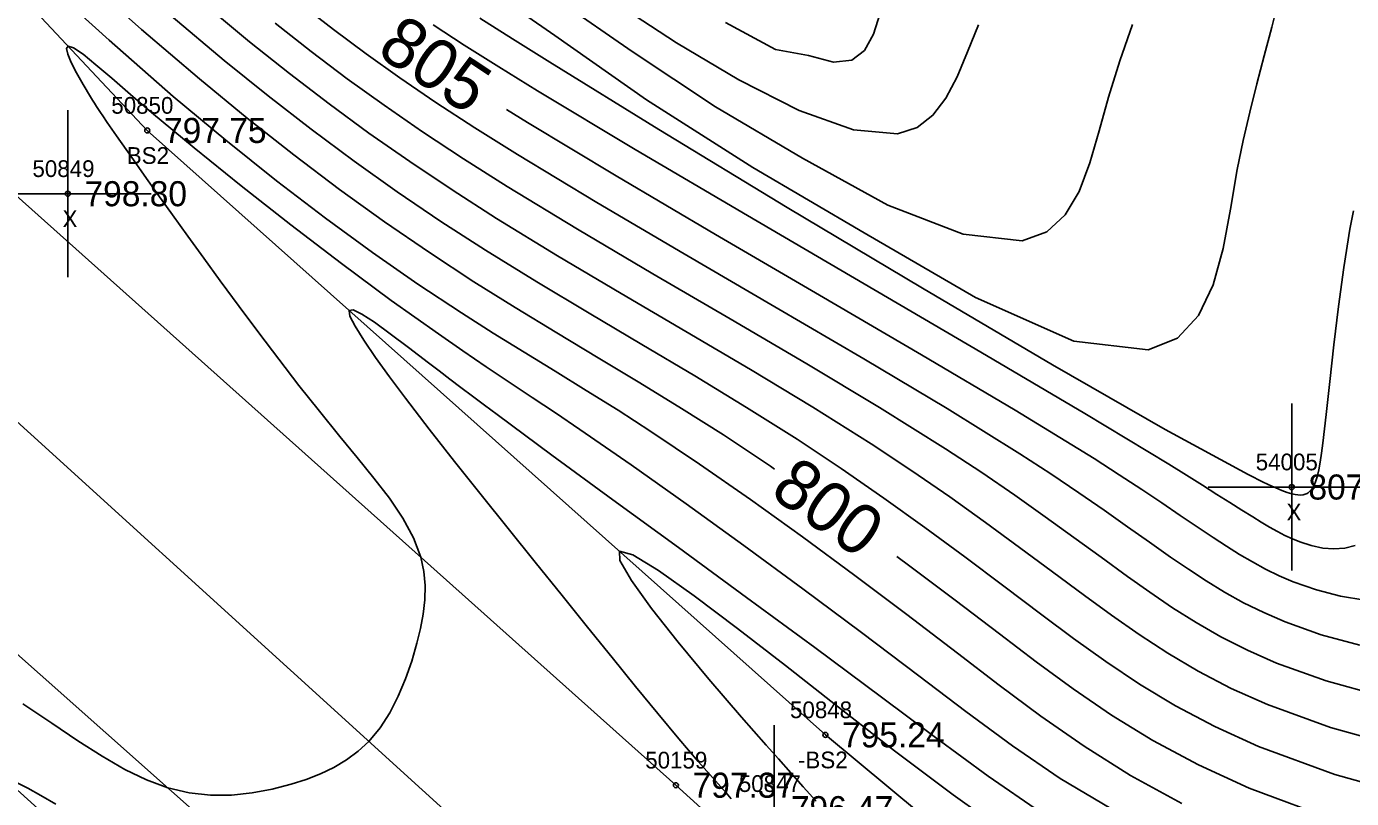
# Model space of a CAD drawing. Extents: x 1378535 to 1380697, y 997729 to 1000024.
# Drawn here: x 1378667.4 to 1378746.7, y 999862.9 to 999909.1 of the extents above; entities that cross this region are included whole.
import ezdxf

# ---------------------------------------------------------------- set-up
doc = ezdxf.new("R2010")
doc.units = 0
for name, color, linetype in [('RD_DTM_BkLn1', 7, 'Continuous'), ('RD_DTM_BkLn2', 7, 'Continuous'), ('RD_DTM_BkLn_txCode', 7, 'Continuous'), ('RD_DTM_Major1', 7, 'Continuous'), ('RD_DTM_Major1_Lbl', 7, 'Continuous'), ('RD_DTM_Minor1', 7, 'Continuous'), ('RD_EX_Misc', 7, 'Continuous'), ('RD_EX_Misc_txCode', 7, 'Continuous'), ('RD_EX_Road', 7, 'Continuous'), ('RD_EX_Road_txCode', 7, 'Continuous'), ('RD_EX_TX_Misc_ELEV', 7, 'Continuous'), ('RD_EX_TX_Road_ELEV', 7, 'Continuous'), ('RD_SMD_Locator', 7, 'Continuous')]:
    doc.layers.add(name, color=color, linetype=linetype)

msp = doc.modelspace()

# ---------------------------------------------------------------- linework, layer by layer
at = {"layer": 'RD_DTM_BkLn1'}
msp.add_lwpolyline([(1379201.7, 999398.205), (1379156.533, 999438.891), (1379112.084, 999479.847), (1379066.495, 999520.561), (1379020.821, 999562.613), (1378974.239, 999604.981), (1378928.957, 999646.778), (1378882.739, 999688.619), (1378834.578, 999733.071), (1378787.698, 999775.121), (1378743.642, 999816.274), (1378698.706, 999856.431), (1378652.056, 999898.787), (1378607.023, 999939.646), (1378604.538, 999941.267)], dxfattribs=at)
at = {"layer": 'RD_DTM_BkLn2'}
for points in [[(1378843.617, 999885.073), (1378833.284, 999869.798), (1378802.971, 999829.09), (1378773.742, 999822.488), (1378758.678, 999830.541), (1378715.181, 999866.671), (1378674.59, 999902.834), (1378646.18, 999933.076), (1378637.895, 999948.377), (1378638.183, 999977.043)], [(1378760.972, 999750.758), (1378735.038, 999800.678), (1378693.628, 999839.142), (1378650.843, 999877.81), (1378599.986, 999906.202), (1378575.293, 999908.279)]]:
    msp.add_lwpolyline(points, dxfattribs=at)
at = {"layer": 'RD_DTM_Major1'}
for points in [[(1378670.791, 999911.965), (1378674.25, 999908.876), (1378677.711, 999905.914), (1378680.565, 999903.572), (1378683.357, 999901.375), (1378686.097, 999899.31), (1378688.799, 999897.365), (1378691.474, 999895.528), (1378694.136, 999893.786), (1378696.616, 999892.233), (1378699.098, 999890.726), (1378701.583, 999889.237), (1378704.075, 999887.739), (1378706.575, 999886.207), (1378709.086, 999884.613), (1378711.891, 999882.745), (1378712.131, 999882.578)], [(1378702.706, 999910.412), (1378706.277, 999908.078), (1378709.995, 999905.863), (1378713.608, 999904.036), (1378716.863, 999902.87), (1378719.507, 999902.635), (1378720.676, 999903.012), (1378721.618, 999903.74), (1378722.394, 999904.769), (1378723.066, 999906.048), (1378723.696, 999907.528), (1378724.343, 999909.159)], [(1378696.101, 999904.083), (1378697.348, 999903.308), (1378702.649, 999900.119), (1378708.607, 999896.617), (1378714.834, 999892.988), (1378720.945, 999889.418), (1378726.551, 999886.093), (1378731.267, 999883.2), (1378732.775, 999882.236), (1378734.119, 999881.354), (1378735.326, 999880.546), (1378736.424, 999879.802), (1378737.439, 999879.114), (1378738.397, 999878.472), (1378739.186, 999877.958), (1378739.964, 999877.472), (1378740.742, 999877.015), (1378741.533, 999876.588), (1378742.346, 999876.193), (1378743.193, 999875.831), (1378744.578, 999875.343), (1378746.02, 999874.966), (1378747.471, 999874.732)], [(1378719.45, 999877.341), (1378720.243, 999876.756), (1378722.953, 999874.721), (1378725.599, 999872.712), (1378727.796, 999871.046), (1378730.011, 999869.424), (1378732.318, 999867.851), (1378734.792, 999866.331), (1378737.51, 999864.871), (1378740.545, 999863.476), (1378745.923, 999861.481), (1378751.833, 999859.863)]]:
    msp.add_lwpolyline(points, dxfattribs=at)
at = {"layer": 'RD_DTM_Minor1'}
for points in [[(1378668.434, 999911.748), (1378672.301, 999908.238), (1378676.148, 999904.874), (1378679.293, 999902.246), (1378682.328, 999899.819), (1378685.255, 999897.584), (1378688.074, 999895.53), (1378690.785, 999893.646), (1378693.39, 999891.921), (1378695.288, 999890.713), (1378697.151, 999889.559), (1378699.002, 999888.425), (1378700.867, 999887.28), (1378702.77, 999886.092), (1378704.735, 999884.828), (1378707.652, 999882.874), (1378710.692, 999880.752), (1378713.807, 999878.512), (1378716.944, 999876.201), (1378720.053, 999873.865), (1378723.084, 999871.554), (1378725.577, 999869.642), (1378728.072, 999867.786), (1378730.665, 999865.987), (1378733.45, 999864.249), (1378736.523, 999862.575)], [(1378697.107, 999909.815), (1378698.976, 999908.508), (1378704.483, 999904.674), (1378710.838, 999900.609), (1378717.503, 999896.718), (1378724.162, 999892.834), (1378730.047, 999890.228), (1378734.495, 999889.708), (1378736.268, 999890.413), (1378737.527, 999891.76), (1378738.392, 999893.596), (1378738.984, 999895.767), (1378739.425, 999898.119), (1378739.836, 999900.499), (1378740.191, 999902.241), (1378740.587, 999903.937), (1378741.011, 999905.614), (1378741.453, 999907.299), (1378741.901, 999909.018), (1378742.343, 999910.797)], [(1378677.835, 999910.52), (1378680.716, 999908.134), (1378683.103, 999906.236), (1378685.47, 999904.426), (1378687.857, 999902.677), (1378690.3, 999900.967), (1378692.836, 999899.271), (1378695.503, 999897.564), (1378699.138, 999895.338), (1378702.947, 999893.075), (1378706.832, 999890.797), (1378710.691, 999888.524), (1378714.424, 999886.278), (1378717.93, 999884.078), (1378720.355, 999882.476), (1378722.624, 999880.912), (1378724.765, 999879.383), (1378726.805, 999877.89), (1378728.773, 999876.431), (1378730.694, 999875.006), (1378732.312, 999873.824), (1378733.959, 999872.672), (1378735.675, 999871.555), (1378737.501, 999870.48), (1378739.481, 999869.454), (1378741.653, 999868.482), (1378745.423, 999867.113), (1378749.518, 999865.983)], [(1378683.8, 999910.365), (1378685.73, 999908.868), (1378687.685, 999907.415), (1378689.716, 999905.973), (1378691.87, 999904.51), (1378694.197, 999902.995), (1378696.746, 999901.396), (1378701.503, 999898.521), (1378706.729, 999895.445), (1378712.148, 999892.287), (1378717.486, 999889.164), (1378722.469, 999886.193), (1378726.823, 999883.494), (1378728.684, 999882.283), (1378730.356, 999881.157), (1378731.873, 999880.107), (1378733.271, 999879.122), (1378734.586, 999878.191), (1378735.851, 999877.304), (1378736.912, 999876.58), (1378737.981, 999875.882), (1378739.077, 999875.215), (1378740.218, 999874.581), (1378741.423, 999873.984), (1378742.709, 999873.426), (1378744.87, 999872.655), (1378747.166, 999872.035)], [(1378699.278, 999910.555), (1378703.621, 999907.562), (1378708.612, 999904.256), (1378713.813, 999901.179), (1378718.919, 999898.369), (1378723.427, 999896.624), (1378726.965, 999896.233), (1378728.437, 999896.758), (1378729.542, 999897.776), (1378730.374, 999899.19), (1378731.022, 999900.902), (1378731.58, 999902.814), (1378732.139, 999904.829), (1378732.813, 999906.992), (1378733.56, 999909.163)], [(1378676.017, 999909.701), (1378679.196, 999907.028), (1378681.82, 999904.909), (1378684.402, 999902.906), (1378686.968, 999900.998), (1378689.546, 999899.168), (1378692.162, 999897.395), (1378694.843, 999895.662), (1378697.902, 999893.77), (1378701.034, 999891.894), (1378704.199, 999890.023), (1378707.357, 999888.15), (1378710.468, 999886.264), (1378713.494, 999884.357), (1378716.133, 999882.607), (1378718.679, 999880.843), (1378721.143, 999879.075), (1378723.533, 999877.315), (1378725.861, 999875.574), (1378728.137, 999873.861), (1378730.041, 999872.439), (1378731.973, 999871.053), (1378733.988, 999869.707), (1378736.143, 999868.41), (1378738.496, 999867.166), (1378741.104, 999865.982), (1378745.68, 999864.302), (1378750.691, 999862.905)], [(1378682.253, 999909.246), (1378684.406, 999907.556), (1378686.564, 999905.929), (1378688.771, 999904.337), (1378691.072, 999902.75), (1378693.511, 999901.14), (1378696.134, 999899.479), (1378700.335, 999896.924), (1378704.844, 999894.261), (1378709.482, 999891.553), (1378714.069, 999888.863), (1378718.427, 999886.253), (1378722.377, 999883.788), (1378724.541, 999882.365), (1378726.518, 999881.013), (1378728.344, 999879.723), (1378730.054, 999878.489), (1378731.684, 999877.301), (1378733.269, 999876.151), (1378734.606, 999875.203), (1378735.965, 999874.281), (1378737.375, 999873.392), (1378738.863, 999872.54), (1378740.459, 999871.73), (1378742.19, 999870.968), (1378745.153, 999869.903), (1378748.34, 999869.032)], [(1378691.712, 999909.16), (1378693.565, 999907.942), (1378695.629, 999906.634), (1378697.955, 999905.2), (1378703.799, 999901.692), (1378710.517, 999897.737), (1378724.496, 999889.571), (1378730.717, 999885.904), (1378735.733, 999882.877), (1378736.799, 999882.214), (1378737.758, 999881.61), (1378738.62, 999881.062), (1378739.399, 999880.565), (1378740.109, 999880.115), (1378740.761, 999879.707), (1378741.278, 999879.391), (1378741.769, 999879.102), (1378742.24, 999878.84), (1378742.695, 999878.605), (1378743.142, 999878.398), (1378743.584, 999878.218), (1378744.27, 999877.995), (1378744.951, 999877.849), (1378745.621, 999877.793), (1378746.269, 999877.84), (1378746.888, 999878.002)], [(1378694.505, 999909.561), (1378696.456, 999908.316), (1378698.682, 999906.921), (1378705.22, 999902.893), (1378712.901, 999898.233), (1378720.998, 999893.39), (1378728.781, 999888.812), (1378735.522, 999884.948), (1378740.491, 999882.246), (1378740.808, 999882.084), (1378741.108, 999881.934), (1378741.39, 999881.796), (1378741.656, 999881.669), (1378741.906, 999881.553), (1378742.139, 999881.449), (1378742.325, 999881.37), (1378742.5, 999881.299), (1378742.665, 999881.236), (1378742.82, 999881.182), (1378742.966, 999881.135), (1378743.103, 999881.097), (1378743.297, 999881.053), (1378743.473, 999881.028), (1378743.632, 999881.022), (1378743.774, 999881.035), (1378743.903, 999881.067), (1378744.019, 999881.118), (1378744.086, 999881.159), (1378744.149, 999881.208), (1378744.208, 999881.264), (1378744.264, 999881.327), (1378744.316, 999881.397), (1378744.366, 999881.475), (1378744.502, 999881.758), (1378744.617, 999882.107), (1378744.717, 999882.52), (1378744.805, 999882.994), (1378744.886, 999883.529), (1378744.963, 999884.122), (1378745.162, 999885.835), (1378745.377, 999887.821), (1378745.618, 999890), (1378745.894, 999892.296), (1378746.213, 999894.63), (1378746.585, 999896.923), (1378746.79, 999898.017)], [(1378718.464, 999909.842), (1378718.056, 999908.587), (1378717.522, 999907.625), (1378716.762, 999907.039), (1378715.676, 999906.91), (1378714.166, 999907.319), (1378712.197, 999907.676), (1378709.211, 999909.302)], [(1378732.268, 999862.264), (1378729.236, 999864.071), (1378726.374, 999866.011), (1378723.586, 999868.062), (1378720.776, 999870.2), (1378717.344, 999872.795), (1378713.828, 999875.417), (1378710.305, 999878.005), (1378706.854, 999880.497), (1378703.555, 999882.832), (1378700.484, 999884.95), (1378699.031, 999885.929), (1378697.631, 999886.861), (1378696.256, 999887.774), (1378694.88, 999888.693), (1378693.474, 999889.645), (1378692.013, 999890.656), (1378689.198, 999892.669), (1378686.221, 999894.873), (1378683.19, 999897.183), (1378680.212, 999899.516), (1378677.394, 999901.787), (1378674.844, 999903.911), (1378673.588, 999904.989), (1378672.471, 999905.955), (1378671.514, 999906.768), (1378670.743, 999907.388), (1378670.18, 999907.772), (1378669.849, 999907.881), (1378669.759, 999907.734), (1378669.832, 999907.391), (1378670.038, 999906.891), (1378670.351, 999906.274), (1378670.744, 999905.578), (1378671.189, 999904.843), (1378671.307, 999904.653), (1378671.427, 999904.464), (1378671.549, 999904.275), (1378671.671, 999904.086), (1378671.795, 999903.898), (1378671.92, 999903.709), (1378672.189, 999903.31), (1378672.463, 999902.91), (1378672.742, 999902.508), (1378673.318, 999901.689), (1378673.616, 999901.268), (1378674.4, 999900.163), (1378675.229, 999898.997), (1378676.101, 999897.777), (1378677.014, 999896.506), (1378677.966, 999895.191), (1378678.955, 999893.835), (1378680.09, 999892.296), (1378681.259, 999890.73), (1378682.455, 999889.154), (1378683.668, 999887.583), (1378684.89, 999886.035), (1378686.114, 999884.525), (1378687.159, 999883.261), (1378688.16, 999882.031), (1378689.079, 999880.826), (1378689.877, 999879.641), (1378690.517, 999878.467), (1378690.961, 999877.296), (1378691.142, 999876.452), (1378691.215, 999875.605), (1378691.196, 999874.753), (1378691.099, 999873.897), (1378690.938, 999873.033), (1378690.728, 999872.162), (1378690.419, 999871.086), (1378690.051, 999870.018), (1378689.617, 999868.982), (1378689.111, 999867.999), (1378688.526, 999867.092), (1378687.854, 999866.284), (1378687.216, 999865.69), (1378686.517, 999865.174), (1378685.761, 999864.728), (1378684.954, 999864.343), (1378684.102, 999864.011), (1378683.209, 999863.723), (1378682.058, 999863.423), (1378680.861, 999863.199), (1378679.629, 999863.074), (1378678.37, 999863.068), (1378677.094, 999863.204), (1378675.81, 999863.503), (1378674.54, 999863.972), (1378673.241, 999864.606), (1378671.882, 999865.393), (1378670.433, 999866.318), (1378668.865, 999867.369), (1378667.146, 999868.531)], [(1378728.059, 999862.056), (1378724.925, 999864.202), (1378721.775, 999866.505), (1378718.537, 999868.929), (1378714.548, 999871.892), (1378710.458, 999874.899), (1378706.389, 999877.872), (1378702.464, 999880.736), (1378698.805, 999883.414), (1378695.534, 999885.831), (1378694.783, 999886.391), (1378694.062, 999886.932), (1378693.368, 999887.454), (1378692.699, 999887.96), (1378692.052, 999888.451), (1378691.425, 999888.929), (1378690.224, 999889.847), (1378689.132, 999890.672), (1378688.191, 999891.354), (1378687.44, 999891.846), (1378686.922, 999892.1), (1378686.675, 999892.067), (1378686.722, 999891.73), (1378687.026, 999891.12), (1378687.549, 999890.281), (1378688.252, 999889.255), (1378689.097, 999888.086), (1378690.045, 999886.817), (1378691.467, 999884.962), (1378692.985, 999883.026), (1378694.569, 999881.036), (1378696.19, 999879.019), (1378697.818, 999877.002), (1378699.424, 999875.013), (1378700.949, 999873.121), (1378702.417, 999871.299), (1378703.821, 999869.566), (1378705.151, 999867.941), (1378706.402, 999866.441), (1378707.563, 999865.086), (1378707.916, 999864.683), (1378708.594, 999863.92), (1378708.919, 999863.555), (1378709.236, 999863.198), (1378709.544, 999862.847)], [(1378726.311, 999860.606), (1378722.828, 999863.082), (1378719.322, 999865.723), (1378715.789, 999868.467), (1378712.787, 999870.814), (1378709.916, 999873.038), (1378707.333, 999874.985), (1378705.191, 999876.505), (1378703.646, 999877.445), (1378702.853, 999877.654), (1378702.885, 999877.098), (1378703.573, 999875.913), (1378704.78, 999874.241), (1378706.372, 999872.225), (1378708.213, 999870.008), (1378710.165, 999867.732), (1378710.898, 999866.893), (1378711.63, 999866.062), (1378712.366, 999865.232), (1378713.107, 999864.401), (1378713.859, 999863.561), (1378714.623, 999862.711)], [(1378669.124, 999862.518), (1378668.216, 999863.052), (1378667.434, 999863.485), (1378666.809, 999863.798)]]:
    msp.add_lwpolyline(points, dxfattribs=at)
at = {"layer": 'RD_EX_Misc'}
for p, q in [((1378669.831, 999894.048), (1378669.831, 999904.048)), ((1378664.831, 999899.048), (1378674.831, 999899.048)), ((1378743.099, 999876.5), (1378743.099, 999886.5)), ((1378738.099, 999881.5), (1378748.099, 999881.5)), ((1378712.117, 999857.256), (1378712.117, 999867.256))]:
    msp.add_line(p, q, dxfattribs=at)
at = {"layer": 'RD_EX_Road'}
for points in [[(1379209.475, 999405.54), (1379163.997, 999446.485), (1379118.805, 999488.017), (1379074.408, 999528.841), (1379028.669, 999569.9), (1378981.979, 999612.718), (1378937.166, 999653.911), (1378890.129, 999696.785), (1378842.566, 999740.72), (1378794.879, 999783.075), (1378749.806, 999824.149), (1378706.231, 999863.66), (1378659.579, 999905.32), (1378614.058, 999947.757), (1378610.306, 999950.384)], [(1379194.921, 999391.17), (1379151.382, 999431.093), (1379105.356, 999472.756), (1379062.213, 999513.117), (1379014.238, 999555.894), (1378967.91, 999597.354), (1378922.421, 999639.979), (1378876.774, 999681.523), (1378827.896, 999726.217), (1378781.196, 999768.463), (1378736.445, 999808.724), (1378691.95, 999849.175), (1378644.395, 999891.391), (1378600.504, 999932.423), (1378598.568, 999933.73)]]:
    msp.add_lwpolyline(points, dxfattribs=at)
at = {"layer": 'RD_SMD_Locator'}
for centre in [(1378674.59, 999902.834), (1378669.831, 999899.048), (1378743.099, 999881.5), (1378715.181, 999866.671), (1378706.231, 999863.66)]:
    msp.add_circle(centre, 0.15, dxfattribs=at)

# ---------------------------------------------------------------- texts
at = {"layer": 'RD_DTM_BkLn_txCode'}
for s, p in [('50850', (1378672.433, 999903.834)), ('BS2', (1378673.362, 999900.834)), ('50848', (1378713.063, 999867.671)), ('-BS2', (1378713.543, 999864.671))]:
    msp.add_text(s, height=1, dxfattribs=at).set_placement(p)
at = {"layer": 'RD_DTM_Major1_Lbl'}
for s, rotation, p in [('805', 326.47376, (1378688.231, 999907.406)), ('800', 324.41308, (1378711.771, 999881.04))]:
    msp.add_text(s, height=3, rotation=rotation, dxfattribs=at).set_placement(p)
at = {"layer": 'RD_EX_Misc_txCode'}
for s, p in [('50849', (1378667.713, 999900.048)), ('X', (1378669.516, 999897.048)), ('54005', (1378740.942, 999882.5)), ('X', (1378742.784, 999879.5)), ('50847', (1378709.999, 999863.256))]:
    msp.add_text(s, height=1, dxfattribs=at).set_placement(p)
at = {"layer": 'RD_EX_Road_txCode'}
msp.add_text('50159', height=1, dxfattribs=at).set_placement((1378704.396, 999864.66))
at = {"layer": 'RD_EX_TX_Misc_ELEV'}
for s, p in [('797.75', (1378675.59, 999902.084)), ('798.80', (1378670.831, 999898.298)), ('807.13', (1378744.099, 999880.75)), ('795.24', (1378716.181, 999865.921)), ('796.47', (1378713.117, 999861.506))]:
    msp.add_text(s, height=1.5, dxfattribs=at).set_placement(p)
at = {"layer": 'RD_EX_TX_Road_ELEV'}
msp.add_text('797.37', height=1.5, dxfattribs=at).set_placement((1378707.231, 999862.91))

doc.saveas('drawing.dxf')
